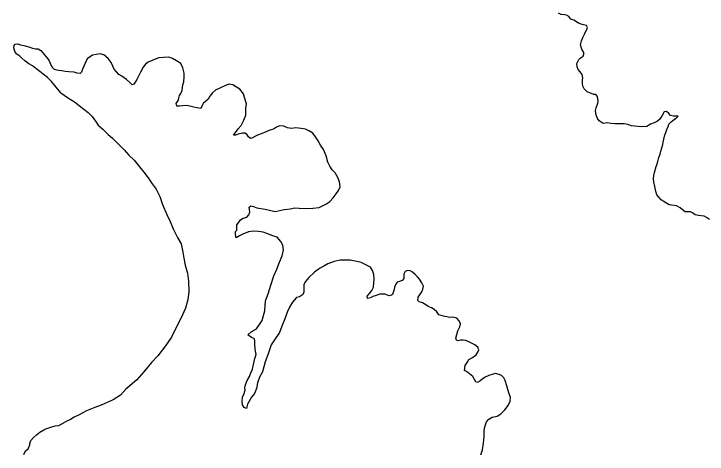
# Model space of a CAD drawing. Extents: x 31699 to 244310, y -8841 to 11474.
# Drawn here: x 133908.7 to 134185.3, y 847.2 to 1023 of the extents above; entities that cross this region are included whole.
import ezdxf

# ---------------------------------------------------------------- set-up
doc = ezdxf.new("R2010")
doc.units = 0
doc.layers.add('R_Draft', color=7, linetype='Continuous')

msp = doc.modelspace()

# ---------------------------------------------------------------- linework, layer by layer
at = {"layer": 'R_Draft'}
for points in [[(134133.97, 1019.31), (134132.17, 1020.49), (134130.96, 1020.95), (134130.09, 1022.01), (134129.16, 1022.54), (134128.42, 1022.67), (134127.03, 1022.79), (134126.02, 1023.25)], [(134167.23, 969.55), (134167.62, 970.82), (134167.74, 971.75), (134168.06, 973.02), (134168.45, 974.69), (134168.77, 975.69), (134169.23, 976.9), (134169.69, 977.97), (134170.08, 978.91), (134171.13, 979.98), (134171.47, 980.25), (134172.26, 980.92), (134172.92, 981.4), (134173.71, 982.2), (134172.85, 982.13), (134171.92, 982.12), (134170.72, 982.45), (134169.98, 983.17), (134169.11, 984.03), (134168.11, 983.83), (134167.32, 982.42), (134166.27, 980.81), (134165.48, 980.2), (134164.15, 979.46), (134162.76, 978.91), (134161.24, 978.1), (134159.31, 977.89), (134157.78, 978.01), (134156.32, 978.13), (134155.12, 978.25), (134153.72, 978.84), (134152.25, 979.16), (134150.26, 979.08), (134148.46, 979.13), (134147, 979.19), (134145.4, 979.44), (134143.87, 979.23), (134142.26, 980.35), (134141.53, 981.28), (134140.98, 982.54), (134140.84, 983.48), (134140.77, 984.41), (134141.03, 985.55), (134141.74, 987.35), (134141.87, 988.22), (134141.73, 989.15), (134141.45, 990.15), (134140.85, 990.81), (134140.12, 990.81), (134138.45, 991.46), (134137.45, 991.92), (134136.71, 992.58), (134136.18, 993.11), (134135.7, 994.11), (134135.56, 995.37), (134135.62, 996.64), (134135.74, 997.51), (134135.47, 998.78), (134134.66, 999.84), (134133.85, 1000.83), (134133.45, 1001.89), (134133.3, 1003.16), (134133.56, 1003.7), (134134.09, 1004.77), (134134.62, 1005.31), (134135.81, 1006.12), (134136.13, 1006.92), (134136.13, 1007.59), (134135.39, 1008.65), (134135.18, 1009.25), (134134.84, 1010.64), (134135.16, 1012.25), (134135.68, 1013.52), (134136.4, 1014.92), (134137.45, 1017.2), (134137.51, 1017.54), (134137.24, 1018.33), (134135.5, 1018.79), (134133.97, 1019.31)], [(133927.4, 991.49), (133923.68, 995.99), (133922.14, 997.65), (133920.41, 998.98), (133919.07, 999.97), (133917.54, 1001.23), (133916.2, 1002.23), (133914.74, 1003.09), (133913.13, 1004.28), (133911.93, 1005.28), (133911.06, 1006.14), (133909.86, 1006.87), (133909.2, 1007.67), (133908.93, 1008.54), (133908.72, 1009.4), (133908.79, 1010.34), (133909.25, 1010.87), (133910.18, 1011.01), (133911.38, 1010.68), (133912.65, 1010.42), (133914.65, 1009.89), (133916.18, 1009.36), (133917.38, 1009.1), (133918.45, 1009.04), (133919.52, 1008.38), (133920.99, 1006.71), (133922.26, 1005.12), (133922.79, 1004.25), (133923.33, 1002.99), (133924, 1001.72), (133924.8, 1000.99), (133925.86, 1000.6), (133927.13, 1000.46)], [(133961.3, 1002.86), (133960.25, 1001.79), (133959.2, 999.71), (133958.41, 998.17), (133957.83, 996.76), (133957.17, 995.69), (133956.58, 994.89), (133955.91, 994.68), (133954.98, 995.54), (133953.63, 996.8), (133951.83, 998.12), (133950.56, 998.84), (133949.62, 999.83), (133948.75, 1000.89), (133948.2, 1002.09), (133947.53, 1003.62), (133946.32, 1005.21), (133944.64, 1006.6), (133943.18, 1006.99), (133941.58, 1006.84), (133940.12, 1006.56), (133937.94, 1005.08), (133937.15, 1003.34), (133936.63, 1002.13), (133936.11, 1000.93), (133935.65, 999.72), (133935.13, 999.19), (133933.93, 999.38), (133932.79, 999.77), (133930.66, 999.82), (133929.2, 999.94), (133927.13, 1000.46)], [(134008.92, 945.08), (134012.99, 944.11), (134016.51, 944.94), (134019.1, 945.16), (134020.69, 945.5), (134022.56, 945.45), (134025.08, 945.27), (134028.01, 945.36), (134030.47, 945.71), (134033.12, 947), (134034.84, 948.08), (134036.16, 949.49), (134037.34, 951.1), (134038.2, 952.51), (134038.85, 953.98), (134038.7, 955.98), (134038.02, 957.71), (134036.88, 959.51), (134035.74, 960.76), (134034.73, 962.22), (134033.98, 963.82), (134033.3, 966.35), (134032.28, 968.81), (134031.07, 970.53), (134030.06, 972.32), (134029.11, 973.92), (134027.97, 975.38), (134026.43, 976.36), (134025.1, 976.95), (134023.36, 977.27), (134021.23, 977.46), (134019.51, 977.24), (134017.84, 977.56), (134016.37, 978.22), (134014.71, 978.27), (134013.52, 977.73), (134012.33, 976.99), (134011.4, 976.71), (134010.8, 976.51), (134008.74, 975.69), (134007.42, 975.15), (134005.96, 974.6), (134005.1, 974.19), (134003.91, 973.45), (134003.18, 973.25), (134002.37, 973.91), (134001.77, 974.77), (134000.96, 975.36), (133999.97, 975.35), (133998.17, 974.94), (133997.11, 974.6), (133996.38, 974.53), (133997.1, 975.67), (133998.16, 977.07), (133999.41, 978.42), (134000.52, 980.56), (134001.24, 982.5), (134001.28, 985.37), (134001.47, 987.11), (134000.78, 989.57), (134000.37, 991.1), (133998.9, 992.89), (133997.56, 993.68), (133996.09, 994.73), (133994.42, 994.99), (133992.83, 994.24), (133991.18, 993.43), (133989.12, 992.48), (133987.93, 991.47), (133986.94, 990.19), (133986.29, 988.99), (133985.17, 988.04), (133984.24, 987.24), (133983.72, 986.16), (133983.26, 985.16), (133981.06, 985.61), (133979.4, 986), (133977.73, 986.38), (133976.07, 986.3), (133974.8, 986.16), (133973.74, 986.09), (133973.53, 987.28), (133974.26, 988.36), (133974.51, 989.29), (133974.77, 990.43), (133975.3, 991.17), (133975.82, 992.44), (133976.13, 994.64), (133976.52, 995.85), (133976.64, 997.91), (133976.63, 999.38), (133976.08, 1001.45), (133975.27, 1003.24), (133973.6, 1004.29), (133971.99, 1005.21), (133970.52, 1005.67), (133968.46, 1005.65), (133966.6, 1005.51), (133964.21, 1004.55), (133962.36, 1003.74), (133961.3, 1002.86)], [(133927.4, 991.49), (133930.48, 989.39), (133932.89, 987.94), (133936.7, 984.98), (133938.38, 983.59), (133939.92, 982.01), (133941.27, 980.15), (133942.41, 978.56), (133944.16, 976.91), (133946.3, 974.86), (133948.11, 973.41), (133950.8, 970.57), (133952.74, 968.72), (133954.63, 966.54), (133956.71, 964.62), (133958.79, 961.91), (133960.61, 959.86), (133962.36, 957.47), (133963.91, 955.15), (133965.46, 953.03), (133966.95, 950.11), (133967.97, 946.92), (133969.74, 942.94), (133971.03, 940.08), (133972.32, 937.22), (133973.94, 933.77), (133975.43, 931.18), (133976.19, 927.86), (133976.48, 925.46), (133977.1, 922.66), (133978.06, 919.4), (133978.43, 916.21), (133978.53, 912.01), (133978.09, 909), (133977.19, 905.52), (133975.3, 901.37), (133973.47, 897.75), (133971.65, 893.93), (133969.28, 890.51), (133966.19, 886.48), (133963.63, 883.79), (133960.53, 880.02), (133957.84, 876.93), (133955.13, 874.63), (133953.41, 873.15), (133951.24, 870.8), (133948.33, 868.83), (133943.56, 866.72), (133941.05, 865.76), (133937.73, 864.53), (133934.82, 862.9), (133932.77, 861.95), (133931.38, 861), (133929.06, 859.98)], [(134186.28, 940.88), (134185.08, 941.74), (134184.07, 942.26), (134182.88, 942.39), (134181.88, 942.45), (134180.48, 942.77), (134179.47, 943.56), (134178.61, 944.02), (134177.41, 944.01), (134176.54, 944.01), (134175.34, 944.86), (134174.6, 945.59), (134173.13, 946.38), (134170.2, 946.69), (134168.87, 947.55), (134167.73, 948.27), (134166.93, 948.73), (134165.99, 949.86), (134165.25, 950.72), (134164.98, 951.72), (134164.56, 953.45), (134164.29, 954.71), (134164.08, 955.78), (134163.93, 957.25), (134163.99, 958.51), (134164.31, 959.65), (134165.03, 962.06), (134165.22, 962.73), (134165.61, 964), (134166.06, 965.67), (134166.52, 967), (134166.84, 968.14), (134167.23, 969.55)], [(134016.24, 928.79), (134016.02, 930.66), (134015.21, 932.05), (134013.8, 933.78), (134012, 934.43), (134009.6, 935.28), (134008.13, 935.86), (134006.34, 936.05), (134004.34, 936.3), (134002.28, 936.02), (134000.02, 935.07), (133998.7, 934.32), (133997.38, 933.64), (133997.17, 934.91), (133997.16, 936.04), (133997.62, 936.65), (133997.61, 937.72), (133997.73, 938.72), (133998.59, 939.99), (133999.18, 940.73), (134000.17, 941.47), (134001.7, 941.88), (134002.42, 942.76), (134002.88, 943.83), (134002.74, 944.89), (134002.6, 945.76), (134003.26, 946.36), (134004.39, 946.04), (134005.66, 945.52), (134008.92, 945.08)], [(134062.57, 916.15), (134061.7, 915.81), (134061.11, 915.01), (134060.59, 913.87), (134060.4, 912.93), (134060.01, 911.8), (134059.75, 910.99), (134059.35, 910.66), (134058.42, 910.45), (134057.75, 910.71), (134056.69, 911.04), (134055.75, 911.1), (134054.69, 911.02), (134053.3, 910.61), (134051.97, 910.13), (134050.98, 909.59), (134049.78, 909.38), (134049.64, 910.25), (134050.63, 911.32), (134051.49, 912.53), (134052.21, 913.87), (134052.39, 915.67), (134052.51, 917.07), (134052.3, 918.87), (134051.75, 920.54), (134050.95, 921.86), (134049.08, 922.85), (134047.34, 923.77), (134045.54, 924.09), (134042.88, 924.67), (134040.95, 924.72), (134038.88, 924.64), (134036.49, 924.15), (134034.04, 923.2), (134032.45, 922.25), (134030.66, 921.3), (134028.68, 919.82), (134026.37, 917.8), (134025.05, 916.19), (134024.46, 914.92), (134024.35, 912.85), (134024.36, 911.71), (134023.9, 910.78), (134022.71, 910.03), (134021.51, 909.69), (134019.86, 907.94), (134018.68, 905.87), (134017.83, 904.19), (134016.79, 901.18), (134015.68, 898.3), (134014.64, 895.83), (134012.67, 892.88), (134011.42, 890.8), (134009.99, 886.85), (134009.01, 884.04), (134007.85, 880.03), (134006.73, 877.96), (134005.95, 875.68), (134005.51, 873.41), (134004.79, 871.4), (134003.54, 869.93), (134002.42, 868.12), (134001.97, 867.11), (134001.64, 866.11), (134001.51, 865.44), (134000.65, 865.77), (133999.97, 866.9), (133999.76, 868.3), (133999.95, 869.96), (134000.6, 871.37), (134000.99, 872.84), (134000.92, 873.71), (134001.11, 874.84), (134001.76, 876.65), (134002.67, 878.26), (134003.26, 879.66), (134003.92, 881.07), (134004.37, 883.01), (134004.81, 885.34), (134005.33, 887.02), (134004.98, 889.15), (134004.83, 891.08), (134004.82, 892.35), (134004.75, 893.28), (134003.48, 893.81), (134002.61, 894.47), (134002.08, 894.79), (134003.4, 896.01), (134005.52, 897.22), (134006.77, 898.97), (134007.75, 900.58), (134008.27, 902.58), (134008.85, 904.39), (134009.15, 908.46), (134010.13, 911.27), (134011.23, 914.68), (134012.46, 918.36), (134013.57, 921.03), (134014.68, 923.84), (134015.79, 926.39), (134016.24, 928.79)], [(134095.05, 846.97), (134095.7, 848.91), (134096.07, 851.58), (134096.32, 854.19), (134096.3, 856.59), (134096.62, 858.13), (134097.27, 860.13), (134098.19, 861.21), (134099.58, 861.95), (134101.51, 862.37), (134102.96, 863.31), (134104.55, 864.93), (134105.86, 866.67), (134106.78, 868.34), (134106.83, 870.01), (134106.29, 871.34), (134105.81, 873.01), (134105.33, 874.47), (134104.72, 876.6), (134104.18, 877.73), (134103.24, 878.66), (134102.31, 879.05), (134100.91, 879.37), (134099.91, 879.16), (134098.25, 878.62), (134096.73, 877.87), (134095.4, 876.99), (134094.68, 876.32), (134093.75, 875.85), (134093.08, 876.04), (134092.48, 877.04), (134091.8, 878.16), (134090.53, 879.22), (134089.8, 879.75), (134088.99, 880.28), (134088.52, 880.54), (134088.71, 882.54), (134089.5, 883.82), (134090.29, 884.96), (134091.74, 885.83), (134093.13, 886.85), (134093.85, 887.85), (134094.18, 888.86), (134093.77, 889.92), (134092.57, 890.84), (134091.23, 891.5), (134090.03, 892.22), (134088.96, 892.62), (134088.03, 892.74), (134086.9, 892.67), (134085.97, 892.39), (134085.37, 892.65), (134085.03, 893.45), (134085.42, 894.99), (134085.8, 896.39), (134086.59, 898), (134086.85, 899.2), (134086.37, 900.47), (134085.43, 901.46), (134083.83, 901.91), (134082.5, 901.7), (134081.44, 901.96), (134080.17, 902.29), (134079.24, 902.54), (134078.3, 902.8), (134077.49, 904.06), (134076.42, 904.99), (134075.29, 905.58), (134073.95, 906.1), (134073.02, 906.76), (134071.81, 907.62), (134070.48, 908.08), (134069.94, 908.61), (134070, 909.88), (134070.79, 911.02), (134071.44, 912.02), (134071.9, 913.03), (134072.16, 914.29), (134071.42, 915.56), (134070.54, 917.02), (134069.73, 918.01), (134068.86, 918.87), (134067.79, 919.8), (134066.85, 920.39), (134065.79, 920.51), (134064.86, 920.17), (134064.34, 919.1), (134064.35, 917.97), (134064.29, 917.3), (134063.69, 916.5), (134062.57, 916.15)], [(133912.67, 847.08), (133913.33, 848.55), (133914.39, 849.36), (133915.12, 850.89), (133915.05, 851.49), (133915.45, 852.7), (133916.58, 853.84), (133917.71, 854.97), (133919.1, 855.91), (133920.63, 856.92), (133921.43, 857.32), (133923.09, 857.86), (133925.22, 858.47), (133926.69, 858.68)], [(133926.69, 858.68), (133929.06, 859.98)]]:
    msp.add_lwpolyline(points, dxfattribs=at)

doc.saveas('drawing.dxf')
